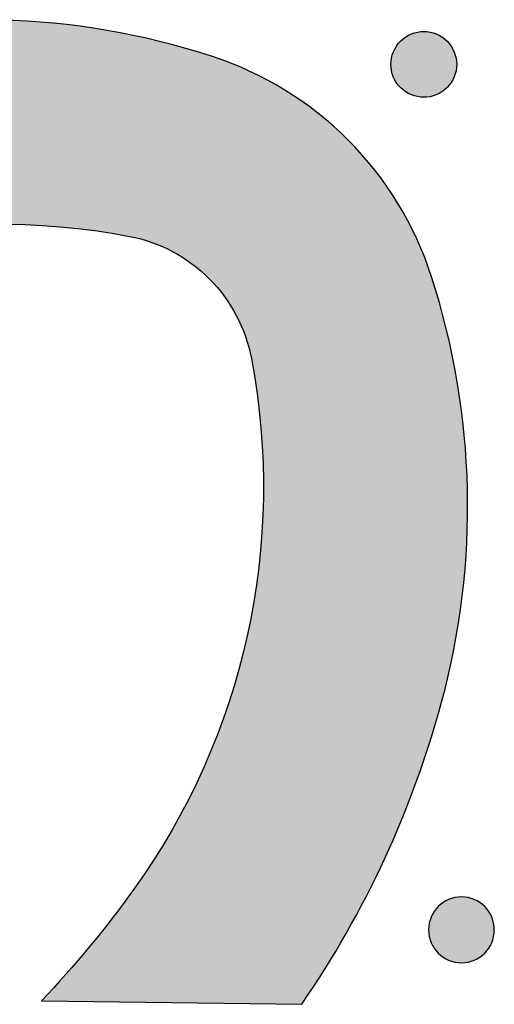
# Model space of a CAD drawing. Header units: millimetres. Extents: x -3873 to -97, y 912 to 4165.
# Tile 374 of 656: x -1849 to -1824, y 2685 to 2738. Entities that reach past the tile are written whole.
import ezdxf

# ---------------------------------------------------------------- set-up
doc = ezdxf.new("R2010")
doc.units = ezdxf.units.MM
doc.layers.add('pattern', color=7, linetype='Continuous', true_color=0x000000)

msp = doc.modelspace()

# ---------------------------------------------------------------- hatches: boundary and pattern name
at = {"layer": 'pattern'}
for points in [[(-1848.213, 2684.866), (-1834.168, 2684.686), (-1833.542, 2685.617), (-1832.935, 2686.563), (-1832.347, 2687.523), (-1831.779, 2688.496), (-1831.231, 2689.481), (-1830.703, 2690.479), (-1830.196, 2691.488), (-1829.711, 2692.508), (-1829.247, 2693.537), (-1828.806, 2694.576), (-1828.386, 2695.624), (-1827.989, 2696.68), (-1827.615, 2697.742), (-1827.263, 2698.812), (-1826.935, 2699.887), (-1826.63, 2700.966), (-1826.448, 2701.661), (-1826.278, 2702.359), (-1826.121, 2703.063), (-1825.975, 2703.77), (-1825.843, 2704.482), (-1825.722, 2705.197), (-1825.615, 2705.915), (-1825.52, 2706.636), (-1825.439, 2707.36), (-1825.37, 2708.086), (-1825.315, 2708.813), (-1825.272, 2709.542), (-1825.243, 2710.273), (-1825.227, 2711.004), (-1825.225, 2711.735), (-1825.235, 2712.467), (-1825.259, 2713.198), (-1825.296, 2713.929), (-1825.347, 2714.658), (-1825.411, 2715.386), (-1825.487, 2716.113), (-1825.577, 2716.837), (-1825.68, 2717.559), (-1825.796, 2718.278), (-1825.925, 2718.994), (-1826.066, 2719.706), (-1826.22, 2720.414), (-1826.386, 2721.119), (-1826.565, 2721.819), (-1826.756, 2722.514), (-1826.958, 2723.204), (-1827.173, 2723.888), (-1827.346, 2724.4), (-1827.535, 2724.908), (-1827.74, 2725.411), (-1827.959, 2725.91), (-1828.194, 2726.402), (-1828.444, 2726.888), (-1828.708, 2727.367), (-1828.986, 2727.837), (-1829.278, 2728.3), (-1829.583, 2728.753), (-1829.902, 2729.197), (-1830.233, 2729.631), (-1830.576, 2730.053), (-1830.931, 2730.465), (-1831.296, 2730.865), (-1831.672, 2731.253), (-1832.06, 2731.63), (-1832.459, 2731.996), (-1832.87, 2732.351), (-1833.292, 2732.695), (-1833.725, 2733.027), (-1834.168, 2733.346), (-1834.621, 2733.653), (-1835.083, 2733.945), (-1835.554, 2734.224), (-1836.032, 2734.489), (-1836.517, 2734.74), (-1837.009, 2734.975), (-1837.507, 2735.196), (-1838.01, 2735.401), (-1838.518, 2735.591), (-1839.029, 2735.765), (-1839.713, 2735.981), (-1840.403, 2736.185), (-1841.098, 2736.377), (-1841.797, 2736.557), (-1842.501, 2736.724), (-1843.21, 2736.879), (-1843.922, 2737.022), (-1844.637, 2737.152), (-1845.356, 2737.269), (-1846.078, 2737.373), (-1846.802, 2737.464), (-1847.528, 2737.542), (-1848.256, 2737.607), (-1848.985, 2737.659), (-1849.716, 2737.698), (-1850.447, 2737.723), (-1851.179, 2737.735), (-1851.91, 2737.733), (-1852.641, 2737.719), (-1853.372, 2737.691), (-1854.101, 2737.65), (-1854.829, 2737.596), (-1855.555, 2737.528), (-1856.278, 2737.448), (-1857, 2737.354), (-1857.718, 2737.248), (-1858.433, 2737.129), (-1859.145, 2736.998), (-1859.853, 2736.854), (-1860.557, 2736.697), (-1861.256, 2736.529), (-1861.95, 2736.348), (-1863.03, 2736.045), (-1864.106, 2735.718), (-1865.176, 2735.369), (-1866.239, 2734.996), (-1867.295, 2734.601), (-1868.344, 2734.184), (-1869.384, 2733.744), (-1870.414, 2733.282), (-1871.435, 2732.798), (-1872.445, 2732.293), (-1873.443, 2731.768), (-1874.43, 2731.221), (-1875.403, 2730.654), (-1876.364, 2730.068), (-1877.311, 2729.463), (-1878.244, 2728.838), (-1878.088, 2714.794), (-1876.646, 2716.117), (-1875.157, 2717.39), (-1873.626, 2718.611), (-1872.055, 2719.778), (-1871.302, 2720.303), (-1870.533, 2720.811), (-1869.749, 2721.303), (-1868.949, 2721.776), (-1868.134, 2722.232), (-1867.305, 2722.668), (-1866.462, 2723.084), (-1865.607, 2723.48), (-1864.74, 2723.855), (-1863.861, 2724.209), (-1862.972, 2724.541), (-1862.074, 2724.85), (-1861.166, 2725.137), (-1860.251, 2725.4), (-1859.328, 2725.641), (-1858.399, 2725.857), (-1857.465, 2726.05), (-1856.527, 2726.218), (-1855.585, 2726.363), (-1854.641, 2726.483), (-1853.696, 2726.578), (-1852.749, 2726.65), (-1851.803, 2726.697), (-1850.859, 2726.719), (-1849.916, 2726.718), (-1848.977, 2726.693), (-1848.041, 2726.645), (-1847.111, 2726.573), (-1846.186, 2726.478), (-1845.268, 2726.361), (-1844.357, 2726.221), (-1843.453, 2726.06), (-1843.304, 2726.03), (-1843.155, 2725.997), (-1843.007, 2725.962), (-1842.858, 2725.923), (-1842.71, 2725.882), (-1842.563, 2725.838), (-1842.416, 2725.791), (-1842.27, 2725.741), (-1842.124, 2725.688), (-1841.98, 2725.633), (-1841.836, 2725.575), (-1841.693, 2725.514), (-1841.552, 2725.451), (-1841.411, 2725.384), (-1841.272, 2725.315), (-1841.134, 2725.244), (-1840.997, 2725.17), (-1840.862, 2725.093), (-1840.728, 2725.014), (-1840.596, 2724.932), (-1840.466, 2724.848), (-1840.337, 2724.762), (-1840.21, 2724.673), (-1840.085, 2724.582), (-1839.962, 2724.489), (-1839.841, 2724.394), (-1839.722, 2724.297), (-1839.604, 2724.197), (-1839.489, 2724.096), (-1839.376, 2723.993), (-1839.266, 2723.888), (-1839.157, 2723.781), (-1839.051, 2723.673), (-1838.946, 2723.562), (-1838.843, 2723.449), (-1838.742, 2723.333), (-1838.643, 2723.216), (-1838.546, 2723.097), (-1838.45, 2722.975), (-1838.358, 2722.852), (-1838.267, 2722.726), (-1838.178, 2722.599), (-1838.092, 2722.471), (-1838.009, 2722.34), (-1837.927, 2722.208), (-1837.848, 2722.074), (-1837.772, 2721.939), (-1837.698, 2721.802), (-1837.627, 2721.664), (-1837.558, 2721.524), (-1837.492, 2721.384), (-1837.429, 2721.242), (-1837.368, 2721.099), (-1837.31, 2720.955), (-1837.255, 2720.811), (-1837.203, 2720.665), (-1837.153, 2720.519), (-1837.107, 2720.372), (-1837.063, 2720.225), (-1837.022, 2720.076), (-1836.983, 2719.928), (-1836.948, 2719.779), (-1836.915, 2719.63), (-1836.886, 2719.481), (-1836.726, 2718.578), (-1836.588, 2717.666), (-1836.472, 2716.748), (-1836.379, 2715.823), (-1836.309, 2714.892), (-1836.262, 2713.956), (-1836.239, 2713.017), (-1836.239, 2712.075), (-1836.264, 2711.13), (-1836.313, 2710.184), (-1836.385, 2709.238), (-1836.483, 2708.292), (-1836.604, 2707.349), (-1836.75, 2706.407), (-1836.92, 2705.469), (-1837.115, 2704.535), (-1837.333, 2703.607), (-1837.575, 2702.685), (-1837.84, 2701.77), (-1838.128, 2700.863), (-1838.439, 2699.965), (-1838.773, 2699.076), (-1839.128, 2698.198), (-1839.505, 2697.332), (-1839.902, 2696.477), (-1840.32, 2695.635), (-1840.757, 2694.807), (-1841.214, 2693.993), (-1841.689, 2693.194), (-1842.182, 2692.41), (-1842.692, 2691.642), (-1843.218, 2690.891), (-1844.387, 2689.321), (-1845.611, 2687.792), (-1846.887, 2686.306)], [(-1826.334, 2736.582), (-1826.306, 2736.554), (-1826.279, 2736.525), (-1826.252, 2736.495), (-1826.226, 2736.464), (-1826.201, 2736.433), (-1826.175, 2736.4), (-1826.151, 2736.367), (-1826.127, 2736.333), (-1826.103, 2736.298), (-1826.081, 2736.262), (-1826.059, 2736.226), (-1826.037, 2736.189), (-1826.017, 2736.151), (-1825.997, 2736.112), (-1825.979, 2736.072), (-1825.961, 2736.032), (-1825.944, 2735.992), (-1825.928, 2735.95), (-1825.913, 2735.908), (-1825.898, 2735.866), (-1825.885, 2735.823), (-1825.873, 2735.779), (-1825.863, 2735.736), (-1825.853, 2735.691), (-1825.844, 2735.647), (-1825.836, 2735.602), (-1825.83, 2735.556), (-1825.825, 2735.511), (-1825.821, 2735.465), (-1825.818, 2735.42), (-1825.816, 2735.374), (-1825.815, 2735.328), (-1825.816, 2735.282), (-1825.818, 2735.236), (-1825.821, 2735.19), (-1825.825, 2735.145), (-1825.83, 2735.099), (-1825.837, 2735.054), (-1825.845, 2735.009), (-1825.853, 2734.964), (-1825.863, 2734.92), (-1825.874, 2734.876), (-1825.886, 2734.833), (-1825.899, 2734.79), (-1825.914, 2734.747), (-1825.929, 2734.706), (-1825.945, 2734.664), (-1825.962, 2734.624), (-1825.98, 2734.583), (-1825.999, 2734.544), (-1826.018, 2734.505), (-1826.039, 2734.467), (-1826.06, 2734.43), (-1826.082, 2734.394), (-1826.105, 2734.358), (-1826.128, 2734.323), (-1826.153, 2734.289), (-1826.177, 2734.256), (-1826.202, 2734.223), (-1826.228, 2734.192), (-1826.254, 2734.161), (-1826.281, 2734.131), (-1826.308, 2734.102), (-1826.336, 2734.074), (-1826.364, 2734.047), (-1826.393, 2734.02), (-1826.423, 2733.993), (-1826.454, 2733.967), (-1826.485, 2733.941), (-1826.518, 2733.916), (-1826.551, 2733.891), (-1826.585, 2733.867), (-1826.62, 2733.844), (-1826.656, 2733.821), (-1826.692, 2733.799), (-1826.73, 2733.778), (-1826.768, 2733.757), (-1826.806, 2733.738), (-1826.846, 2733.719), (-1826.886, 2733.701), (-1826.927, 2733.684), (-1826.968, 2733.668), (-1827.01, 2733.653), (-1827.052, 2733.639), (-1827.095, 2733.626), (-1827.139, 2733.614), (-1827.183, 2733.603), (-1827.227, 2733.593), (-1827.272, 2733.584), (-1827.317, 2733.577), (-1827.362, 2733.57), (-1827.407, 2733.565), (-1827.453, 2733.561), (-1827.499, 2733.558), (-1827.544, 2733.556), (-1827.59, 2733.556), (-1827.636, 2733.557), (-1827.682, 2733.558), (-1827.728, 2733.561), (-1827.774, 2733.566), (-1827.819, 2733.571), (-1827.864, 2733.577), (-1827.909, 2733.585), (-1827.954, 2733.594), (-1827.998, 2733.604), (-1828.042, 2733.615), (-1828.085, 2733.627), (-1828.128, 2733.64), (-1828.171, 2733.654), (-1828.213, 2733.669), (-1828.254, 2733.685), (-1828.295, 2733.702), (-1828.335, 2733.72), (-1828.374, 2733.739), (-1828.413, 2733.759), (-1828.451, 2733.779), (-1828.488, 2733.801), (-1828.524, 2733.823), (-1828.56, 2733.846), (-1828.595, 2733.869), (-1828.629, 2733.893), (-1828.662, 2733.918), (-1828.695, 2733.943), (-1828.726, 2733.969), (-1828.757, 2733.995), (-1828.787, 2734.022), (-1828.816, 2734.049), (-1828.844, 2734.076), (-1828.871, 2734.105), (-1828.899, 2734.134), (-1828.925, 2734.164), (-1828.951, 2734.194), (-1828.977, 2734.226), (-1829.002, 2734.258), (-1829.027, 2734.292), (-1829.051, 2734.326), (-1829.074, 2734.361), (-1829.097, 2734.396), (-1829.119, 2734.433), (-1829.14, 2734.47), (-1829.161, 2734.508), (-1829.18, 2734.547), (-1829.199, 2734.586), (-1829.217, 2734.626), (-1829.234, 2734.667), (-1829.25, 2734.708), (-1829.265, 2734.75), (-1829.279, 2734.793), (-1829.292, 2734.836), (-1829.304, 2734.879), (-1829.315, 2734.923), (-1829.325, 2734.967), (-1829.334, 2735.012), (-1829.341, 2735.057), (-1829.348, 2735.102), (-1829.353, 2735.148), (-1829.357, 2735.193), (-1829.36, 2735.239), (-1829.362, 2735.285), (-1829.362, 2735.331), (-1829.362, 2735.377), (-1829.36, 2735.423), (-1829.357, 2735.468), (-1829.353, 2735.514), (-1829.347, 2735.559), (-1829.341, 2735.605), (-1829.333, 2735.65), (-1829.324, 2735.694), (-1829.314, 2735.739), (-1829.303, 2735.782), (-1829.291, 2735.826), (-1829.278, 2735.869), (-1829.264, 2735.911), (-1829.249, 2735.953), (-1829.233, 2735.994), (-1829.216, 2736.035), (-1829.198, 2736.075), (-1829.179, 2736.115), (-1829.159, 2736.153), (-1829.139, 2736.191), (-1829.117, 2736.229), (-1829.095, 2736.265), (-1829.073, 2736.301), (-1829.049, 2736.336), (-1829.025, 2736.37), (-1829.001, 2736.403), (-1828.975, 2736.435), (-1828.95, 2736.467), (-1828.923, 2736.498), (-1828.897, 2736.527), (-1828.869, 2736.556), (-1828.842, 2736.584), (-1828.814, 2736.612), (-1828.785, 2736.639), (-1828.755, 2736.666), (-1828.724, 2736.692), (-1828.692, 2736.718), (-1828.66, 2736.743), (-1828.627, 2736.768), (-1828.592, 2736.792), (-1828.558, 2736.815), (-1828.522, 2736.838), (-1828.485, 2736.86), (-1828.448, 2736.881), (-1828.41, 2736.901), (-1828.371, 2736.921), (-1828.332, 2736.94), (-1828.292, 2736.958), (-1828.251, 2736.975), (-1828.21, 2736.991), (-1828.168, 2737.006), (-1828.125, 2737.02), (-1828.082, 2737.033), (-1828.039, 2737.045), (-1827.995, 2737.056), (-1827.951, 2737.066), (-1827.906, 2737.074), (-1827.861, 2737.082), (-1827.816, 2737.088), (-1827.77, 2737.093), (-1827.725, 2737.098), (-1827.679, 2737.101), (-1827.633, 2737.102), (-1827.587, 2737.103), (-1827.541, 2737.102), (-1827.496, 2737.1), (-1827.45, 2737.097), (-1827.404, 2737.093), (-1827.359, 2737.088), (-1827.314, 2737.081), (-1827.269, 2737.074), (-1827.224, 2737.065), (-1827.18, 2737.055), (-1827.136, 2737.044), (-1827.092, 2737.032), (-1827.049, 2737.019), (-1827.007, 2737.005), (-1826.965, 2736.99), (-1826.924, 2736.973), (-1826.883, 2736.956), (-1826.843, 2736.938), (-1826.804, 2736.92), (-1826.765, 2736.9), (-1826.727, 2736.879), (-1826.69, 2736.858), (-1826.653, 2736.836), (-1826.618, 2736.813), (-1826.583, 2736.79), (-1826.549, 2736.766), (-1826.515, 2736.741), (-1826.483, 2736.716), (-1826.451, 2736.69), (-1826.421, 2736.664), (-1826.391, 2736.637), (-1826.362, 2736.61)], [(-1824.307, 2687.44), (-1824.335, 2687.412), (-1824.364, 2687.385), (-1824.394, 2687.359), (-1824.425, 2687.332), (-1824.456, 2687.307), (-1824.489, 2687.281), (-1824.522, 2687.257), (-1824.556, 2687.233), (-1824.591, 2687.209), (-1824.627, 2687.187), (-1824.663, 2687.165), (-1824.701, 2687.144), (-1824.739, 2687.123), (-1824.777, 2687.103), (-1824.817, 2687.085), (-1824.857, 2687.067), (-1824.898, 2687.05), (-1824.939, 2687.034), (-1824.981, 2687.019), (-1825.023, 2687.005), (-1825.066, 2686.991), (-1825.11, 2686.979), (-1825.154, 2686.969), (-1825.198, 2686.959), (-1825.243, 2686.95), (-1825.288, 2686.942), (-1825.333, 2686.936), (-1825.378, 2686.931), (-1825.424, 2686.927), (-1825.47, 2686.924), (-1825.516, 2686.922), (-1825.562, 2686.921), (-1825.608, 2686.922), (-1825.654, 2686.924), (-1825.699, 2686.927), (-1825.745, 2686.931), (-1825.79, 2686.936), (-1825.836, 2686.943), (-1825.881, 2686.951), (-1825.925, 2686.959), (-1825.97, 2686.969), (-1826.013, 2686.98), (-1826.057, 2686.992), (-1826.1, 2687.005), (-1826.142, 2687.02), (-1826.184, 2687.035), (-1826.226, 2687.051), (-1826.266, 2687.068), (-1826.306, 2687.086), (-1826.346, 2687.105), (-1826.384, 2687.124), (-1826.422, 2687.145), (-1826.46, 2687.166), (-1826.496, 2687.188), (-1826.532, 2687.211), (-1826.567, 2687.235), (-1826.601, 2687.259), (-1826.634, 2687.283), (-1826.667, 2687.309), (-1826.698, 2687.334), (-1826.729, 2687.361), (-1826.759, 2687.387), (-1826.788, 2687.415), (-1826.816, 2687.442), (-1826.843, 2687.47), (-1826.871, 2687.499), (-1826.897, 2687.529), (-1826.923, 2687.56), (-1826.949, 2687.592), (-1826.974, 2687.624), (-1826.999, 2687.657), (-1827.023, 2687.692), (-1827.046, 2687.727), (-1827.069, 2687.762), (-1827.091, 2687.799), (-1827.112, 2687.836), (-1827.133, 2687.874), (-1827.152, 2687.913), (-1827.171, 2687.952), (-1827.189, 2687.992), (-1827.206, 2688.033), (-1827.222, 2688.075), (-1827.237, 2688.116), (-1827.251, 2688.159), (-1827.264, 2688.202), (-1827.276, 2688.245), (-1827.287, 2688.289), (-1827.297, 2688.334), (-1827.306, 2688.378), (-1827.313, 2688.423), (-1827.32, 2688.469), (-1827.325, 2688.514), (-1827.329, 2688.56), (-1827.332, 2688.605), (-1827.334, 2688.651), (-1827.334, 2688.697), (-1827.334, 2688.743), (-1827.332, 2688.789), (-1827.329, 2688.835), (-1827.325, 2688.88), (-1827.319, 2688.926), (-1827.313, 2688.971), (-1827.305, 2689.016), (-1827.296, 2689.061), (-1827.287, 2689.105), (-1827.276, 2689.149), (-1827.264, 2689.192), (-1827.25, 2689.235), (-1827.236, 2689.278), (-1827.221, 2689.32), (-1827.205, 2689.361), (-1827.188, 2689.402), (-1827.17, 2689.442), (-1827.151, 2689.481), (-1827.131, 2689.52), (-1827.111, 2689.558), (-1827.09, 2689.595), (-1827.067, 2689.632), (-1827.045, 2689.667), (-1827.021, 2689.702), (-1826.997, 2689.736), (-1826.972, 2689.77), (-1826.947, 2689.802), (-1826.921, 2689.834), (-1826.895, 2689.864), (-1826.868, 2689.894), (-1826.841, 2689.923), (-1826.814, 2689.951), (-1826.785, 2689.979), (-1826.756, 2690.006), (-1826.727, 2690.033), (-1826.696, 2690.059), (-1826.664, 2690.085), (-1826.632, 2690.11), (-1826.598, 2690.135), (-1826.564, 2690.159), (-1826.529, 2690.182), (-1826.494, 2690.205), (-1826.457, 2690.227), (-1826.42, 2690.248), (-1826.382, 2690.268), (-1826.343, 2690.288), (-1826.304, 2690.307), (-1826.263, 2690.325), (-1826.223, 2690.342), (-1826.181, 2690.358), (-1826.139, 2690.373), (-1826.097, 2690.387), (-1826.054, 2690.4), (-1826.01, 2690.412), (-1825.967, 2690.423), (-1825.922, 2690.433), (-1825.878, 2690.441), (-1825.833, 2690.449), (-1825.787, 2690.455), (-1825.742, 2690.461), (-1825.696, 2690.465), (-1825.65, 2690.468), (-1825.605, 2690.469), (-1825.559, 2690.47), (-1825.513, 2690.469), (-1825.467, 2690.468), (-1825.421, 2690.465), (-1825.375, 2690.46), (-1825.33, 2690.455), (-1825.285, 2690.448), (-1825.24, 2690.441), (-1825.195, 2690.432), (-1825.151, 2690.422), (-1825.107, 2690.411), (-1825.063, 2690.399), (-1825.02, 2690.386), (-1824.978, 2690.372), (-1824.936, 2690.357), (-1824.895, 2690.34), (-1824.854, 2690.323), (-1824.814, 2690.305), (-1824.775, 2690.287), (-1824.736, 2690.267), (-1824.698, 2690.246), (-1824.661, 2690.225), (-1824.624, 2690.203), (-1824.588, 2690.18), (-1824.554, 2690.157), (-1824.519, 2690.133), (-1824.486, 2690.108), (-1824.454, 2690.083), (-1824.422, 2690.057), (-1824.391, 2690.031), (-1824.362, 2690.004), (-1824.333, 2689.977), (-1824.304, 2689.949), (-1824.277, 2689.921), (-1824.25, 2689.892), (-1824.223, 2689.862), (-1824.197, 2689.831), (-1824.171, 2689.8), (-1824.146, 2689.767), (-1824.121, 2689.734), (-1824.097, 2689.7), (-1824.074, 2689.665), (-1824.051, 2689.629), (-1824.029, 2689.593), (-1824.008, 2689.555), (-1823.988, 2689.517), (-1823.968, 2689.479), (-1823.949, 2689.439), (-1823.931, 2689.399), (-1823.914, 2689.358), (-1823.898, 2689.317), (-1823.883, 2689.275), (-1823.869, 2689.232), (-1823.856, 2689.189), (-1823.844, 2689.146), (-1823.833, 2689.102), (-1823.823, 2689.058), (-1823.814, 2689.013), (-1823.807, 2688.968), (-1823.8, 2688.923), (-1823.795, 2688.877), (-1823.791, 2688.832), (-1823.788, 2688.786), (-1823.786, 2688.74), (-1823.786, 2688.694), (-1823.786, 2688.648), (-1823.788, 2688.602), (-1823.791, 2688.557), (-1823.796, 2688.511), (-1823.801, 2688.465), (-1823.807, 2688.42), (-1823.815, 2688.375), (-1823.824, 2688.331), (-1823.834, 2688.286), (-1823.845, 2688.242), (-1823.857, 2688.199), (-1823.87, 2688.156), (-1823.884, 2688.114), (-1823.899, 2688.072), (-1823.915, 2688.03), (-1823.932, 2687.99), (-1823.95, 2687.949), (-1823.969, 2687.91), (-1823.989, 2687.871), (-1824.009, 2687.833), (-1824.031, 2687.796), (-1824.053, 2687.76), (-1824.076, 2687.724), (-1824.099, 2687.689), (-1824.123, 2687.655), (-1824.148, 2687.622), (-1824.173, 2687.589), (-1824.199, 2687.558), (-1824.225, 2687.527), (-1824.252, 2687.497), (-1824.279, 2687.468)]]:
    msp.add_hatch(color=256, dxfattribs=at).paths.add_polyline_path(points, flags=0)

# ---------------------------------------------------------------- linework, layer by layer
msp.add_line((-1848.213, 2684.866), (-1834.168, 2684.686), dxfattribs=at)
at = {"layer": 'pattern', "extrusion": (0, 0, -1)}
msp.add_circle((1825.56, 2688.696), 1.774, dxfattribs=at)
at = {"layer": 'pattern'}
for centre, radius, start, end in [((-1851.471, 2697.47), 40.266, 72.0013, 105.0848), ((-1844.73, 2718.218), 18.45, 44.9501, 72.0013), ((-1844.73, 2718.218), 18.45, 17.8989, 44.9501), ((-1865.49, 2711.513), 40.266, 344.8154, 17.8989), ((-1878.213, 2714.966), 53.449, 325.4915, 344.8154)]:
    msp.add_arc(centre, radius, start, end, dxfattribs=at)
at = {"layer": 'pattern', "extrusion": (0, 0, -1)}
for centre, radius, start, end in [((1827.589, 2735.329), 1.773, 315.0499, 135.0499), ((1827.589, 2735.329), 1.773, 135.0499, 315.0499), ((1850.433, 2689.587), 37.135, 54.3911, 100.8327), ((1845.007, 2717.942), 8.266, 100.8327, 135.0499), ((1845.007, 2717.942), 8.266, 135.0499, 169.2672), ((1873.371, 2712.565), 37.135, 169.2672, 215.7087), ((1889.332, 2724.038), 56.792, 215.7087, 223.6105)]:
    msp.add_arc(centre, radius, start, end, dxfattribs=at)

doc.saveas('drawing.dxf')
